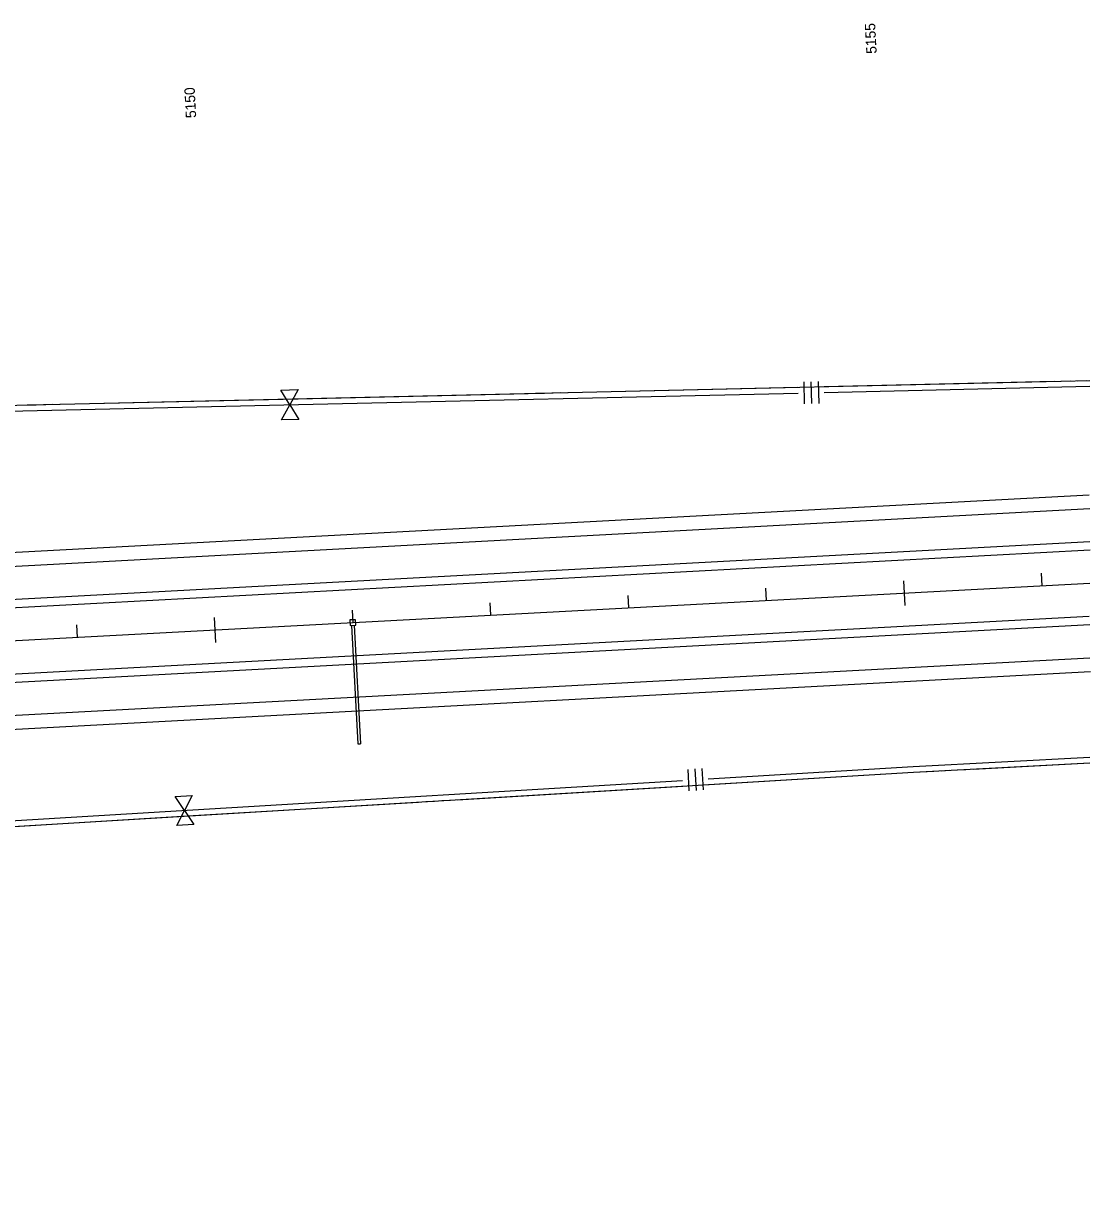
# Model space of a CAD drawing. Extents: x 192699 to 285914, y 194342 to 233219.
# Drawn here: x 265565 to 266338, y 207834 to 208686 of the extents above; entities that cross this region are included whole.
import ezdxf

# ---------------------------------------------------------------- set-up
doc = ezdxf.new("R2010")
doc.units = 0
for name, color, linetype in [('CENT LINE', 7, 'Continuous'), ('DRAINAGE', 7, 'Continuous'), ('R-W - CofA', 7, 'Continuous'), ('ROAD', 7, 'Continuous'), ('SHOULDER', 7, 'Continuous'), ('STATIONING1', 7, 'Continuous')]:
    doc.layers.add(name, color=color, linetype=linetype)

msp = doc.modelspace()

# ---------------------------------------------------------------- linework, layer by layer
at = {"layer": 'CENT LINE'}
msp.add_line((260414.99, 207962.99), (266337.19, 208280.27), dxfattribs=at)
at = {"layer": 'DRAINAGE'}
for p, q in [((265802.27, 208249.61), (265806.87, 208163.73)), ((265804.27, 208249.71), (265808.87, 208163.84))]:
    msp.add_line(p, q, dxfattribs=at)
msp.add_lwpolyline([(265801.27, 208249.55), (265805.27, 208249.77), (265805.06, 208253.76), (265801.06, 208253.55)], close=True, dxfattribs=at)
msp.add_lwpolyline([(265806.87, 208163.73), (265808.87, 208163.84)], dxfattribs=at)
at = {"layer": 'R-W - CofA'}
for p, q in [((266129.9, 208426.01), (266130.26, 208410.19)), ((266135.17, 208426.13), (266135.53, 208410.31)), ((266140.44, 208426.25), (266140.81, 208410.43)), ((265751.06, 208420.16), (265763.49, 208420.44)), ((265757.52, 208409.54), (265751.06, 208420.16)), ((265763.49, 208420.44), (265757.52, 208409.54)), ((265751.55, 208398.64), (265757.52, 208409.54)), ((265757.52, 208409.54), (265763.98, 208398.92)), ((265763.98, 208398.92), (265751.55, 208398.64)), ((266045.84, 208145.31), (266046.78, 208129.8)), ((266051.01, 208145.62), (266051.94, 208130.11)), ((266056.18, 208145.93), (266057.11, 208130.42)), ((265674.51, 208125.73), (265686.69, 208126.46)), ((265681.23, 208115.55), (265674.51, 208125.73)), ((265686.69, 208126.46), (265681.23, 208115.55)), ((265675.78, 208104.64), (265681.23, 208115.55)), ((265681.23, 208115.55), (265687.96, 208105.38)), ((265687.96, 208105.38), (265675.78, 208104.64))]:
    msp.add_line(p, q, dxfattribs=at)
for points in [[(263234.48, 208410.1), (263546.59, 208301.01), (263893.2, 208319.57), (263893.62, 208395.71), (265244.32, 208401.98), (266337.19, 208427.08)], [(265959.17, 208418.39), (266125.76, 208422.22)], [(266144.75, 208422.66), (266311.35, 208426.48)], [(266144.84, 208418.44), (266337.19, 208422.86)], [(266316.7, 208426.61), (266323.13, 208426.75)], [(266328.49, 208426.88), (266334.92, 208427.02)], [(265590.82, 208409.93), (265763.64, 208413.9)], [(265763.64, 208413.9), (265930.24, 208417.73)], [(265763.74, 208409.68), (266125.86, 208418)], [(265935.59, 208417.85), (265942.02, 208418)], [(265947.38, 208418.12), (265953.81, 208418.27)], [(265395.39, 208401.22), (265763.74, 208409.68)], [(265567.25, 208409.39), (265573.68, 208409.54)], [(265579.04, 208409.66), (265585.47, 208409.81)], [(263114.41, 207834.38), (263315.84, 207948.16), (264014.84, 207985.6), (264712.23, 208053.01), (266209.55, 208143.24), (266337.19, 208150.08)], [(266060.78, 208138.43), (266209.31, 208147.38), (266337.19, 208154.23)], [(266252.64, 208145.55), (266337.19, 208150.08)], [(266061.03, 208134.29), (266209.55, 208143.24), (266224.29, 208144.03)], [(266229.54, 208144.31), (266235.84, 208144.65)], [(266241.09, 208144.93), (266247.39, 208145.27)], [(265687.32, 208115.92), (266042.18, 208137.3)], [(265879.17, 208123.33), (266042.43, 208133.17)], [(265326.38, 208094.17), (265687.32, 208115.92)], [(265687.57, 208111.79), (265850.82, 208121.62)], [(265856.07, 208121.94), (265862.37, 208122.32)], [(265867.62, 208122.64), (265873.92, 208123.02)], [(265518.23, 208101.58), (265687.57, 208111.79)]]:
    msp.add_lwpolyline(points, dxfattribs=at)
at = {"layer": 'ROAD'}
for p, q in [((263931.89, 208205.48), (266337.19, 208334.34)), ((260414.99, 207993.03), (266337.19, 208310.31)), ((260414.99, 207932.94), (266337.19, 208250.22)), ((264478.89, 208126.63), (266337.19, 208226.19))]:
    msp.add_line(p, q, dxfattribs=at)
at = {"layer": 'SHOULDER'}
for p, q in [((263931.36, 208215.47), (266336.65, 208344.33)), ((260415.32, 207987.04), (266337.51, 208304.32)), ((260414.67, 207938.93), (266336.87, 208256.21)), ((264379.69, 208111.3), (266337.72, 208216.2))]:
    msp.add_line(p, q, dxfattribs=at)
at = {"layer": 'STATIONING1'}
for points in [[(266301.97, 208287.39), (266302.45, 208278.41)], [(266202.11, 208282.04), (266203.07, 208264.07)], [(266002.4, 208271.34), (266002.88, 208262.36)], [(266102.25, 208276.69), (266102.74, 208267.71)], [(265802.68, 208260.64), (265803.16, 208251.66)], [(265902.54, 208265.99), (265903.02, 208257.01)], [(265702.83, 208255.29), (265703.79, 208237.32)], [(265602.97, 208249.94), (265603.45, 208240.96)]]:
    msp.add_lwpolyline(points, dxfattribs=at)

# ---------------------------------------------------------------- texts
for s, p in [('5155', (266182.83, 208663.95)), ('5150', (265689.74, 208617.42))]:
    msp.add_text(s, height=7.5, rotation=93.06668, dxfattribs=at).set_placement(p)

doc.saveas('drawing.dxf')
